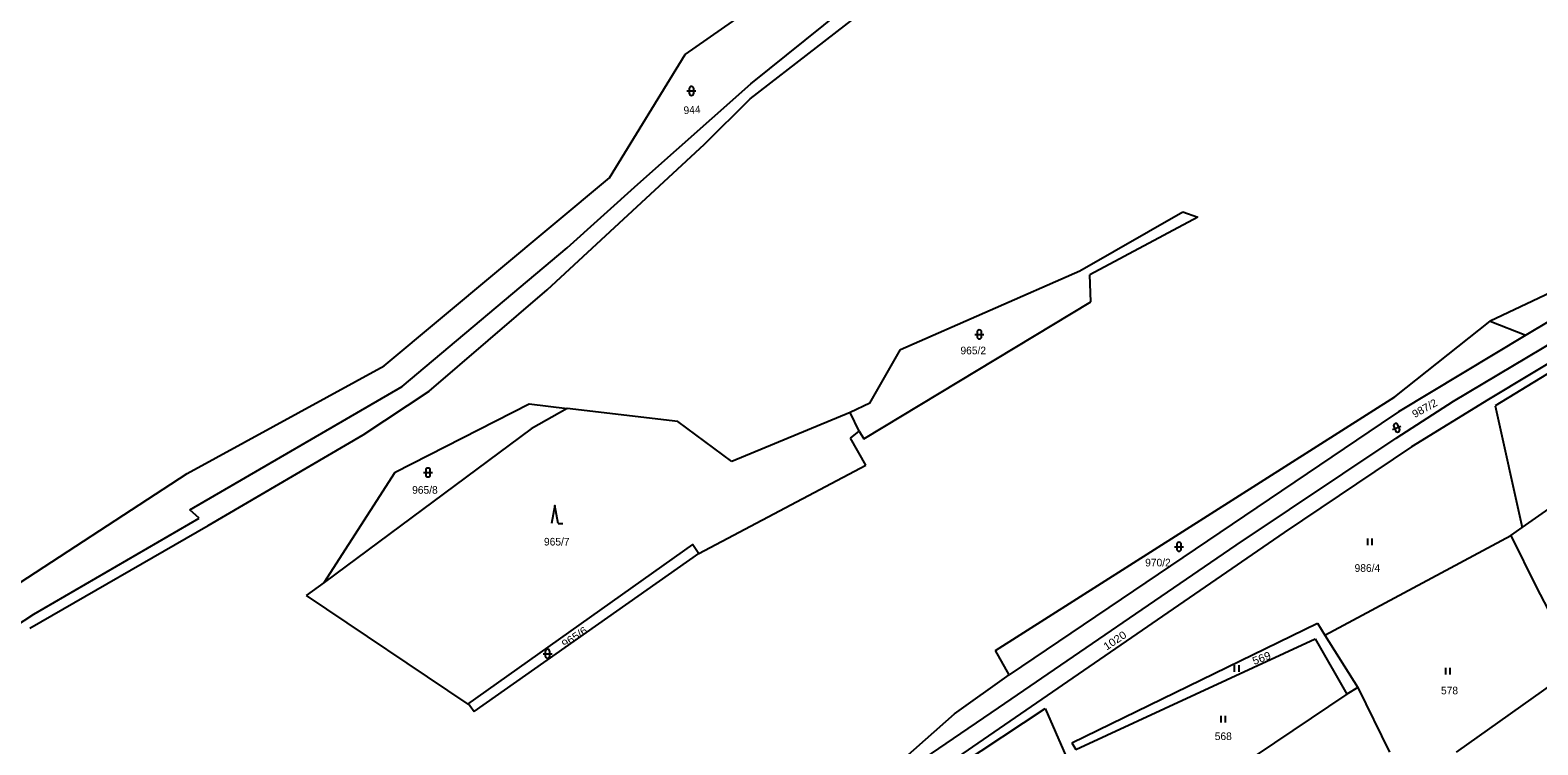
# Model space of a CAD drawing. Extents: x -744132 to -742433, y -984679 to -982287.
# Drawn here: x -743440.4 to -743105, y -983451.6 to -983292.6 of the extents above; entities that cross this region are included whole.
import ezdxf

# ---------------------------------------------------------------- set-up
doc = ezdxf.new("R2010")
doc.units = 0
doc.header["$LTSCALE"] = 0.68
doc.layers.add('1', color=7, linetype='Continuous', lineweight=25)
doc.layers.add('3', color=7, linetype='Continuous', lineweight=25)
doc.layers.add('2', color=7, linetype='Continuous')

msp = doc.modelspace()

# ---------------------------------------------------------------- linework, layer by layer
at = {"layer": '1'}
for p, q in [((-743294.69, -983298.01), (-743220.7, -983246.44)), ((-743280.11, -983304.56), (-743242.51, -983274.2)), ((-743280.23, -983307.88), (-743241.13, -983277.61)), ((-743311.53, -983325.51), (-743294.69, -983298.01)), ((-743305.18, -983326.86), (-743280.11, -983304.56)), ((-743290.37, -983318.02), (-743280.23, -983307.88)), ((-743325.4, -983350.39), (-743290.37, -983318.02)), ((-743361.65, -983367.33), (-743311.53, -983325.51)), ((-743320.9, -983341.02), (-743305.18, -983326.86)), ((-743206.9, -983346.19), (-743183.98, -983333.05)), ((-743183.98, -983333.05), (-743180.64, -983334.24)), ((-743180.64, -983334.24), (-743204.67, -983347.1)), ((-743357.64, -983371.92), (-743320.9, -983341.02)), ((-743246.82, -983363.71), (-743206.9, -983346.19)), ((-743204.46, -983353.05), (-743204.67, -983347.1)), ((-743080.3, -983344.02), (-743107.71, -983360.5)), ((-743351.64, -983372.98), (-743325.4, -983350.39)), ((-743123.79, -983375.17), (-743077.8, -983347.74)), ((-743254.91, -983383.58), (-743204.46, -983353.05)), ((-743080.22, -983353.24), (-743116.02, -983374.77)), ((-743102.11, -983351.03), (-743115.65, -983357.39)), ((-743136.85, -983374.24), (-743115.65, -983357.39)), ((-743107.71, -983360.5), (-743136.01, -983377.51)), ((-743115.65, -983357.39), (-743107.71, -983360.5)), ((-743086.44, -983359), (-743114.52, -983376.21)), ((-743253.63, -983375.64), (-743246.82, -983363.71)), ((-743405.43, -983391.3), (-743361.65, -983367.33)), ((-743404.85, -983399.32), (-743357.64, -983371.92)), ((-743366.3, -983382.68), (-743351.64, -983372.98)), ((-743320.95, -983376.81), (-743328.95, -983381.34)), ((-743296.28, -983379.73), (-743320.95, -983376.81)), ((-743253.63, -983375.64), (-743257.97, -983377.71)), ((-743225.62, -983430.65), (-743136.85, -983374.24)), ((-743136.51, -983383.43), (-743123.79, -983375.17)), ((-743116.02, -983374.77), (-743133.09, -983385.33)), ((-743114.52, -983376.21), (-743108.52, -983403.29)), ((-743284.33, -983388.62), (-743296.28, -983379.73)), ((-743257.97, -983377.71), (-743284.33, -983388.62)), ((-743255.95, -983381.82), (-743257.97, -983377.71)), ((-743139.86, -983380.13), (-743222.58, -983436.09)), ((-743136.01, -983377.51), (-743139.86, -983380.13)), ((-743400.81, -983402.85), (-743366.3, -983382.68)), ((-743328.95, -983381.34), (-743374.95, -983415.52)), ((-743257.94, -983383.37), (-743255.95, -983381.82)), ((-743254.5, -983389.39), (-743257.94, -983383.37)), ((-743255.95, -983381.82), (-743254.91, -983383.58)), ((-743172.13, -983407.24), (-743136.51, -983383.43)), ((-743108.52, -983403.29), (-743076.85, -983381.14)), ((-743133.09, -983385.33), (-743161.46, -983404.38)), ((-743291.65, -983409.04), (-743254.5, -983389.39)), ((-743513.68, -983461.85), (-743405.43, -983391.3)), ((-743374.95, -983415.52), (-743359.16, -983390.99)), ((-743402.76, -983401.23), (-743404.85, -983399.32)), ((-743440.48, -983425.67), (-743400.81, -983402.85)), ((-743439.53, -983422.56), (-743402.76, -983401.23)), ((-743111.03, -983405.04), (-743108.52, -983403.29)), ((-743161.46, -983404.38), (-743265.19, -983475.74)), ((-743224.95, -983443.43), (-743172.13, -983407.24)), ((-743152.4, -983427.2), (-743111.03, -983405.04)), ((-743111.03, -983405.04), (-743105.28, -983416.64)), ((-743341.58, -983444.25), (-743291.65, -983409.04)), ((-743374.95, -983415.52), (-743378.97, -983418.42)), ((-743105.28, -983416.64), (-743102.82, -983421.45)), ((-743378.97, -983418.42), (-743343.02, -983442.58)), ((-743472.08, -983443.75), (-743439.53, -983422.56)), ((-743208.65, -983451.19), (-743154.05, -983424.58)), ((-743154.05, -983424.58), (-743152.4, -983427.2)), ((-743152.4, -983427.2), (-743145.02, -983438.89)), ((-743222.58, -983436.09), (-743225.62, -983430.65)), ((-743207.81, -983452.66), (-743154.52, -983428.07)), ((-743154.52, -983428.07), (-743147.5, -983440.33)), ((-743234.78, -983444.72), (-743222.58, -983436.09)), ((-743123.13, -983453.28), (-743099.09, -983436.19)), ((-743147.5, -983440.33), (-743193.5, -983471.29)), ((-743145.02, -983438.89), (-743147.5, -983440.33)), ((-743145.02, -983438.89), (-743137.99, -983453.28)), ((-743343.02, -983442.58), (-743342.61, -983442.85)), ((-743342.61, -983442.85), (-743341.58, -983444.25)), ((-743256.1, -983464.52), (-743224.95, -983443.43)), ((-743233.66, -983456.15), (-743214.58, -983443.58)), ((-743214.58, -983443.58), (-743208.24, -983458.18)), ((-743245.73, -983454.48), (-743234.78, -983444.72)), ((-743208.65, -983451.19), (-743207.81, -983452.66))]:
    msp.add_line(p, q, dxfattribs=at)
for points in [[(-743359.16, -983390.99), (-743329.35, -983375.79), (-743320.95, -983376.81)], [(-743343.02, -983442.58), (-743293.01, -983407.05), (-743291.65, -983409.04)]]:
    msp.add_lwpolyline(points, dxfattribs=at)
at = {"layer": '3'}
for p, q in [((-743294.291, -983306.141), (-743292.289, -983306.141)), ((-743293.791, -983305.641), (-743293.791, -983306.642)), ((-743292.789, -983306.642), (-743292.789, -983305.641)), ((-743230.251, -983360.321), (-743228.249, -983360.321)), ((-743229.751, -983359.821), (-743229.751, -983360.822)), ((-743228.749, -983360.822), (-743228.749, -983359.821)), ((-743137.332, -983381.449), (-743135.476, -983380.699)), ((-743135.753, -983381.35), (-743136.128, -983380.422)), ((-743137.056, -983380.797), (-743136.681, -983381.726)), ((-743352.381, -983390.541), (-743352.381, -983391.542)), ((-743351.379, -983391.542), (-743351.379, -983390.541)), ((-743352.881, -983391.041), (-743350.879, -983391.041)), ((-743322.9, -983402.41), (-743321.904, -983402.41)), ((-743185.851, -983407.551), (-743183.849, -983407.551)), ((-743185.351, -983407.051), (-743185.351, -983408.052)), ((-743184.349, -983408.052), (-743184.349, -983407.051)), ((-743142.861, -983407.19), (-743142.861, -983405.69)), ((-743141.86, -983407.19), (-743141.86, -983405.69)), ((-743325.791, -983430.881), (-743325.791, -983431.882)), ((-743324.789, -983431.882), (-743324.789, -983430.881)), ((-743326.291, -983431.381), (-743324.289, -983431.381)), ((-743172.471, -983435.41), (-743172.471, -983433.91)), ((-743171.47, -983435.41), (-743171.47, -983433.91)), ((-743125.501, -983435.98), (-743125.501, -983434.48)), ((-743124.5, -983435.98), (-743124.5, -983434.48)), ((-743175.471, -983446.67), (-743175.471, -983445.17)), ((-743174.47, -983446.67), (-743174.47, -983445.17))]:
    msp.add_line(p, q, dxfattribs=at)
msp.add_lwpolyline([(-743322.9, -983402.41), (-743323.65, -983398.41), (-743324.4, -983402.41)], dxfattribs=at)
for centre, start, end in [((-743293.29, -983305.6409), 0, 180), ((-743293.29, -983306.6409), 180, 359.98789), ((-743229.25, -983359.8209), 0, 180), ((-743229.25, -983360.8209), 180, 359.98789), ((-743136.5916, -983380.6101), 22, 202), ((-743136.217, -983381.5372), 202, 21.98788), ((-743351.88, -983390.5409), 0, 180), ((-743351.88, -983391.5409), 180, 359.98789), ((-743184.85, -983407.0509), 0, 180), ((-743184.85, -983408.0509), 180, 359.98789), ((-743325.29, -983430.8809), 0, 180), ((-743325.29, -983431.8809), 180, 359.98789)]:
    msp.add_arc(centre, 0.5, start, end, dxfattribs=at)

# ---------------------------------------------------------------- texts
at = {"layer": '2'}
msp.add_text('944', height=1.7, rotation=4, dxfattribs=at).set_placement((-743294.99, -983311.333))
for s, p in [('965/2', (-743233.44, -983364.745)), ('965/8', (-743355.41, -983395.765)), ('965/7', (-743326.09, -983407.285)), ('970/2', (-743192.36, -983411.935)), ('986/4', (-743145.78, -983413.145)), ('578', (-743126.56, -983440.395)), ('568', (-743176.88, -983450.565))]:
    msp.add_text(s, height=1.7, dxfattribs=at).set_placement(p)
for s, rotation, width, p in [('987/2', 29, 1.05, (-743132.403, -983378.951)), ('965/6', 34, 1.1, (-743321.422, -983430.102)), ('1020', 34, 1.1, (-743200.932, -983430.682)), ('569', 21, 1.1, (-743168.117, -983433.876))]:
    msp.add_text(s, height=1.7, rotation=rotation, dxfattribs=dict(at, width=width)).set_placement(p)

doc.saveas('drawing.dxf')
